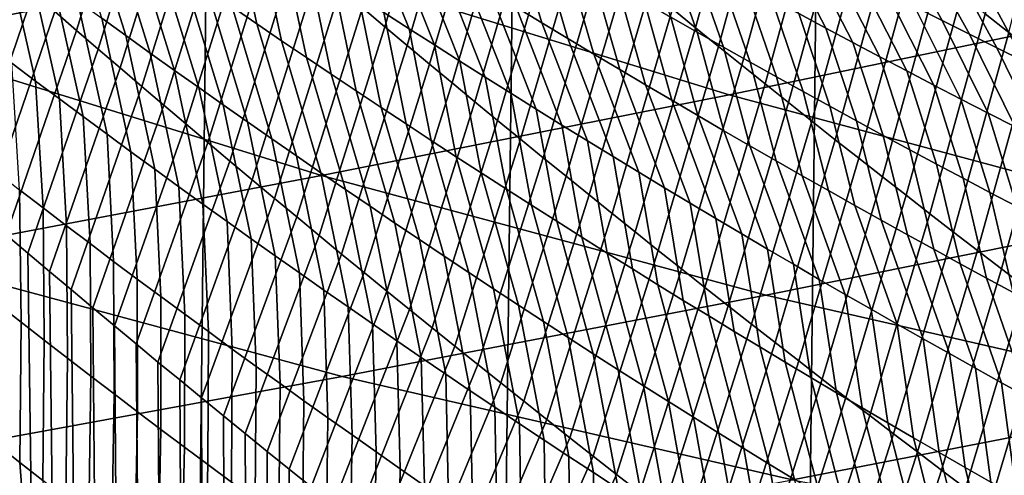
# Model space of a CAD drawing. Header units: metres. Extents: x -240 to 45, y -77 to 27.
# Tile 766 of 1056: x 6.878 to 8.795, y -24.251 to -23.365. Entities that reach past the tile are written whole.
import ezdxf

# ---------------------------------------------------------------- set-up
doc = ezdxf.new("R2010")
doc.units = ezdxf.units.M
doc.layers.add('solid_102011X2', color=7, linetype='CONTINUOUS')

msp = doc.modelspace()

# ---------------------------------------------------------------- linework, layer by layer
at = {"layer": 'solid_102011X2'}
for points in [[(7.211205, 25.813818), (6.609337, -25.971336), (6.00279, -26.115679), (6.608932, 25.971432)], [(7.809117, 25.64296), (7.211634, -25.813719), (6.609337, -25.971336), (7.211205, 25.813818)], [(8.402597, 25.458912), (7.809518, -25.642859), (7.211634, -25.813719), (7.809117, 25.64296)], [(8.991435, 25.261791), (8.402947, -25.458815), (7.809518, -25.642859), (8.402597, 25.458912)], [(9.575647, 25.051577), (8.991745, -25.261692), (8.402947, -25.458815), (8.991435, 25.261791)], [(6.94672, -23.349178, 117.247498), (6.988851, -23.385704, 117.281181), (7.116838, -22.973215, 117.424942), (7.074724, -22.936102, 117.391991)], [(7.545125, -23.341896, 117.749992), (7.588667, -23.378508, 117.782043), (7.706195, -22.975674, 117.936073), (7.66265, -22.938541, 117.904755)], [(7.407438, -23.248156, 68.492821), (6.56585, -22.953291, 68.640373), (5.763979, -23.106504, 64.48761), (6.609706, -23.403376, 64.331833)], [(8.148591, -23.344009, 118.244537), (8.193521, -23.380529, 118.274902), (8.301026, -22.987337, 118.438812), (8.256079, -22.950359, 118.40918)], [(6.988851, -23.385704, 117.281181), (7.031115, -23.422192, 117.314789), (7.159081, -23.010286, 117.457809), (7.116838, -22.973215, 117.424942)], [(7.588667, -23.378508, 117.782043), (7.632339, -23.415071, 117.814011), (7.749868, -23.012754, 117.967308), (7.706195, -22.975674, 117.936073)], [(8.757162, -23.353552, 118.730125), (8.803436, -23.389803, 118.758736), (8.901306, -23.006231, 118.932159), (8.855002, -22.969585, 118.904266)], [(8.193521, -23.380529, 118.274902), (8.238575, -23.416992, 118.305168), (8.346096, -23.024254, 118.468361), (8.301026, -22.987337, 118.438812)], [(7.031115, -23.422192, 117.314789), (7.07351, -23.458639, 117.348312), (7.201455, -23.047312, 117.490601), (7.159081, -23.010286, 117.457809)], [(7.632339, -23.415071, 117.814011), (7.676139, -23.451586, 117.845886), (7.793667, -23.049782, 117.998459), (7.749868, -23.012754, 117.967308)], [(8.238575, -23.416992, 118.305168), (8.283752, -23.453394, 118.33535), (8.391288, -23.061104, 118.497818), (8.346096, -23.024254, 118.468361)], [(7.07351, -23.458639, 117.348312), (7.116038, -23.495047, 117.381752), (7.243958, -23.084295, 117.523308), (7.201455, -23.047312, 117.490601)], [(7.676139, -23.451586, 117.845886), (7.720068, -23.488049, 117.877678), (7.837592, -23.086756, 118.029526), (7.793667, -23.049782, 117.998459)], [(8.283752, -23.453394, 118.33535), (8.329055, -23.489737, 118.365433), (8.4366, -23.097893, 118.527176), (8.391288, -23.061104, 118.497818)], [(7.116038, -23.495047, 117.381752), (7.158699, -23.531414, 117.415108), (7.286592, -23.121233, 117.555939), (7.243958, -23.084295, 117.523308)], [(7.720068, -23.488049, 117.877678), (7.764127, -23.524464, 117.909386), (7.881644, -23.123674, 118.060501), (7.837592, -23.086756, 118.029526)], [(7.004525, -23.139618, 82.548134), (7.084932, -23.395952, 82.848175), (7.037868, -23.361994, 82.876297), (6.956946, -23.105717, 82.575958)], [(9.018457, -23.353664, 72.5224), (8.171087, -23.092329, 72.663795), (7.407438, -23.248156, 68.492821), (8.25918, -23.511278, 68.343491)], [(8.329055, -23.489737, 118.365433), (8.374481, -23.526018, 118.395424), (8.482034, -23.134615, 118.55645), (8.4366, -23.097893, 118.527176)], [(7.158699, -23.531414, 117.415108), (7.201491, -23.567741, 117.448387), (7.329356, -23.158125, 117.588486), (7.286592, -23.121233, 117.555939)], [(7.292732, -23.157059, 82.027451), (7.339802, -23.373075, 82.355827), (7.291668, -23.340141, 82.383034), (7.243968, -23.124294, 82.054337)], [(7.54388, -23.153456, 81.529388), (7.636178, -23.382395, 81.841789), (7.586891, -23.350637, 81.868034), (7.494055, -23.121803, 81.555405)], [(7.764127, -23.524464, 117.909386), (7.808314, -23.560825, 117.941002), (7.925821, -23.160538, 118.091393), (7.881644, -23.123674, 118.060501)], [(7.052184, -23.173384, 82.520393), (7.132079, -23.429777, 82.820137), (7.084932, -23.395952, 82.848175), (7.004525, -23.139618, 82.548134)], [(8.374481, -23.526018, 118.395424), (8.420032, -23.562237, 118.425323), (8.527587, -23.17127, 118.585632), (8.482034, -23.134615, 118.55645)], [(7.201491, -23.567741, 117.448387), (7.244416, -23.604027, 117.481583), (7.37225, -23.194973, 117.620949), (7.329356, -23.158125, 117.588486)], [(7.341571, -23.18968, 82.000648), (7.388013, -23.405869, 82.328712), (7.339802, -23.373075, 82.355827), (7.292732, -23.157059, 82.027451)], [(7.593775, -23.184963, 81.503464), (7.685537, -23.414005, 81.815636), (7.636178, -23.382395, 81.841789), (7.54388, -23.153456, 81.529388)], [(7.838259, -23.180653, 81.011299), (7.894619, -23.370876, 81.349899), (7.844305, -23.340265, 81.375259), (7.787292, -23.150257, 81.036407)], [(7.808314, -23.560825, 117.941002), (7.852629, -23.597137, 117.972534), (7.970125, -23.197346, 118.1222), (7.925821, -23.160538, 118.091393)], [(7.099922, -23.20701, 82.492744), (7.179307, -23.463467, 82.792183), (7.132079, -23.429777, 82.820137), (7.052184, -23.173384, 82.520393)], [(7.643741, -23.21632, 81.477638), (7.734971, -23.445469, 81.789574), (7.685537, -23.414005, 81.815636), (7.593775, -23.184963, 81.503464)], [(7.889292, -23.210896, 80.98629), (7.945002, -23.401337, 81.324638), (7.894619, -23.370876, 81.349899), (7.838259, -23.180653, 81.011299)], [(8.133024, -23.209826, 80.496788), (8.196858, -23.38912, 80.838249), (8.145436, -23.359804, 80.862679), (8.08092, -23.180719, 80.521019)], [(8.354278, -23.202364, 80.018326), (8.446928, -23.381115, 80.353485), (8.394461, -23.352966, 80.377121), (8.301287, -23.174444, 80.041779)], [(8.420032, -23.562237, 118.425323), (8.465706, -23.598394, 118.455124), (8.573262, -23.207861, 118.614723), (8.527587, -23.17127, 118.585632)], [(8.584074, -23.205914, 79.536613), (8.673408, -23.366467, 79.879707), (8.62008, -23.339525, 79.902557), (8.529938, -23.179098, 79.559418)], [(6.850443, -23.224812, 82.989677), (6.909155, -23.484264, 83.290924), (6.862971, -23.449516, 83.319878), (6.803796, -23.190186, 83.018234)], [(7.244416, -23.604027, 117.481583), (7.287473, -23.640272, 117.514694), (7.415274, -23.231773, 117.653336), (7.37225, -23.194973, 117.620949)], [(7.390486, -23.22216, 81.973946), (7.436303, -23.43852, 82.301689), (7.388013, -23.405869, 82.328712), (7.341571, -23.18968, 82.000648)], [(7.852629, -23.597137, 117.972534), (7.897072, -23.633396, 118.003967), (8.014553, -23.234097, 118.152916), (7.970125, -23.197346, 118.1222)], [(8.407326, -23.230122, 79.994972), (8.499454, -23.4091, 80.329948), (8.446928, -23.381115, 80.353485), (8.354278, -23.202364, 80.018326)], [(8.638264, -23.232563, 79.513916), (8.726789, -23.393242, 79.856964), (8.673408, -23.366467, 79.879707), (8.584074, -23.205914, 79.536613)], [(6.897174, -23.259308, 82.961205), (6.955427, -23.518879, 83.262054), (6.909155, -23.484264, 83.290924), (6.850443, -23.224812, 82.989677)], [(7.14774, -23.240501, 82.465179), (7.226619, -23.497019, 82.764328), (7.179307, -23.463467, 82.792183), (7.099922, -23.20701, 82.492744)], [(7.439476, -23.254496, 81.947327), (7.48467, -23.471031, 82.274757), (7.436303, -23.43852, 82.301689), (7.390486, -23.22216, 81.973946)], [(7.693778, -23.24753, 81.451897), (7.784477, -23.476786, 81.763603), (7.734971, -23.445469, 81.789574), (7.643741, -23.21632, 81.477638)], [(7.940392, -23.240986, 80.961372), (7.995452, -23.431646, 81.299477), (7.945002, -23.401337, 81.324638), (7.889292, -23.210896, 80.98629)], [(8.18519, -23.238771, 80.472656), (8.248343, -23.41828, 80.813919), (8.196858, -23.38912, 80.838249), (8.133024, -23.209826, 80.496788)], [(8.465706, -23.598394, 118.455124), (8.511503, -23.634491, 118.484833), (8.619057, -23.244387, 118.643715), (8.573262, -23.207861, 118.614723)], [(7.195638, -23.273853, 82.437706), (7.274013, -23.530436, 82.736557), (7.226619, -23.497019, 82.764328), (7.14774, -23.240501, 82.465179)], [(7.287473, -23.640272, 117.514694), (7.330662, -23.676474, 117.547722), (7.458428, -23.268528, 117.685638), (7.415274, -23.231773, 117.653336)], [(7.897072, -23.633396, 118.003967), (7.941644, -23.669603, 118.035316), (8.059108, -23.270792, 118.183548), (8.014553, -23.234097, 118.152916)], [(7.991556, -23.270924, 80.936554), (8.045971, -23.461802, 81.274406), (7.995452, -23.431646, 81.299477), (7.940392, -23.240986, 80.961372)], [(8.237417, -23.267561, 80.448624), (8.299892, -23.447281, 80.789688), (8.248343, -23.41828, 80.813919), (8.18519, -23.238771, 80.472656)], [(8.460431, -23.257717, 79.971718), (8.55204, -23.436922, 80.306511), (8.499454, -23.4091, 80.329948), (8.407326, -23.230122, 79.994972)], [(8.511503, -23.634491, 118.484833), (8.557424, -23.670523, 118.51445), (8.664972, -23.280842, 118.672615), (8.619057, -23.244387, 118.643715)], [(8.692506, -23.259047, 79.491318), (8.780225, -23.419853, 79.834312), (8.726789, -23.393242, 79.856964), (8.638264, -23.232563, 79.513916)], [(8.25918, -23.511278, 68.343491), (7.407438, -23.248156, 68.492821), (6.609706, -23.403376, 64.331833), (7.465641, -23.668287, 64.174171)], [(6.943989, -23.293669, 82.932816), (7.001785, -23.553364, 83.233276), (6.955427, -23.518879, 83.262054), (6.897174, -23.259308, 82.961205)], [(7.48854, -23.286688, 81.920807), (7.533114, -23.503399, 82.247917), (7.48467, -23.471031, 82.274757), (7.439476, -23.254496, 81.947327)], [(7.743884, -23.278591, 81.426262), (7.834056, -23.507954, 81.737732), (7.784477, -23.476786, 81.763603), (7.693778, -23.24753, 81.451897)], [(8.513592, -23.285149, 79.948563), (8.604684, -23.464581, 80.28318), (8.55204, -23.436922, 80.306511), (8.460431, -23.257717, 79.971718)], [(8.7468, -23.285364, 79.468819), (8.833714, -23.446299, 79.811768), (8.780225, -23.419853, 79.834312), (8.692506, -23.259047, 79.491318)], [(6.904721, -23.312613, 117.213737), (6.862854, -23.276009, 117.179893), (6.726147, -23.67569, 117.054161), (6.76801, -23.711664, 117.088669)], [(7.243614, -23.307066, 82.410324), (7.321488, -23.563713, 82.708878), (7.274013, -23.530436, 82.736557), (7.195638, -23.273853, 82.437706)], [(7.330662, -23.676474, 117.547722), (7.373983, -23.712633, 117.580666), (7.501711, -23.305237, 117.717857), (7.458428, -23.268528, 117.685638)], [(7.79406, -23.309504, 81.400711), (7.883708, -23.538975, 81.71196), (7.834056, -23.507954, 81.737732), (7.743884, -23.278591, 81.426262)], [(7.941644, -23.669603, 118.035316), (7.986344, -23.705757, 118.066582), (8.103787, -23.307428, 118.214088), (8.059108, -23.270792, 118.183548)], [(8.042785, -23.300705, 80.911835), (8.096557, -23.491806, 81.249435), (8.045971, -23.461802, 81.274406), (7.991556, -23.270924, 80.936554)], [(8.289705, -23.29619, 80.42469), (8.351504, -23.476124, 80.765556), (8.299892, -23.447281, 80.789688), (8.237417, -23.267561, 80.448624)], [(8.557424, -23.670523, 118.51445), (8.603467, -23.706491, 118.543968), (8.711007, -23.317232, 118.701416), (8.664972, -23.280842, 118.672615)], [(6.990887, -23.327898, 82.90451), (7.048231, -23.587715, 83.204582), (7.001785, -23.553364, 83.233276), (6.943989, -23.293669, 82.932816)], [(7.537678, -23.318735, 81.894371), (7.581636, -23.535625, 82.221169), (7.533114, -23.503399, 82.247917), (7.48854, -23.286688, 81.920807)], [(8.094079, -23.330332, 80.887207), (8.14721, -23.521654, 81.224556), (8.096557, -23.491806, 81.249435), (8.042785, -23.300705, 80.911835)], [(8.342053, -23.324659, 80.400856), (8.403178, -23.504807, 80.741524), (8.351504, -23.476124, 80.765556), (8.289705, -23.29619, 80.42469)], [(8.566809, -23.312418, 79.925514), (8.657385, -23.492077, 80.259949), (8.604684, -23.464581, 80.28318), (8.513592, -23.285149, 79.948563)], [(8.801147, -23.311512, 79.446426), (8.887258, -23.472578, 79.789322), (8.833714, -23.446299, 79.811768), (8.7468, -23.285364, 79.468819)], [(6.94672, -23.349178, 117.247498), (6.904721, -23.312613, 117.213737), (6.76801, -23.711664, 117.088669), (6.809928, -23.747536, 117.123032)], [(7.291668, -23.340141, 82.383034), (7.369045, -23.596853, 82.68129), (7.321488, -23.563713, 82.708878), (7.243614, -23.307066, 82.410324)], [(7.373983, -23.712633, 117.580666), (7.417436, -23.748749, 117.613518), (7.545125, -23.341896, 117.749992), (7.501711, -23.305237, 117.717857)], [(7.586891, -23.350637, 81.868034), (7.630235, -23.567707, 82.194511), (7.581636, -23.535625, 82.221169), (7.537678, -23.318735, 81.894371)], [(7.844305, -23.340265, 81.375259), (7.93343, -23.569845, 81.686279), (7.883708, -23.538975, 81.71196), (7.79406, -23.309504, 81.400711)], [(7.986344, -23.705757, 118.066582), (8.031171, -23.741856, 118.097748), (8.148591, -23.344009, 118.244537), (8.103787, -23.307428, 118.214088)], [(8.62008, -23.339525, 79.902557), (8.710144, -23.519409, 80.236816), (8.657385, -23.492077, 80.259949), (8.566809, -23.312418, 79.925514)], [(8.603467, -23.706491, 118.543968), (8.649633, -23.742395, 118.573387), (8.757162, -23.353552, 118.730125), (8.711007, -23.317232, 118.701416)], [(7.037868, -23.361994, 82.876297), (7.094762, -23.621935, 83.17598), (7.048231, -23.587715, 83.204582), (6.990887, -23.327898, 82.90451)], [(7.339802, -23.373075, 82.355827), (7.416683, -23.629854, 82.653786), (7.369045, -23.596853, 82.68129), (7.291668, -23.340141, 82.383034)], [(7.894619, -23.370876, 81.349899), (7.983225, -23.600565, 81.66069), (7.93343, -23.569845, 81.686279), (7.844305, -23.340265, 81.375259)], [(8.145436, -23.359804, 80.862679), (8.197929, -23.55135, 81.199783), (8.14721, -23.521654, 81.224556), (8.094079, -23.330332, 80.887207)], [(8.394461, -23.352966, 80.377121), (8.454914, -23.533331, 80.71759), (8.403178, -23.504807, 80.741524), (8.342053, -23.324659, 80.400856)], [(8.673408, -23.366467, 79.879707), (8.76296, -23.546577, 80.213783), (8.710144, -23.519409, 80.236816), (8.62008, -23.339525, 79.902557)], [(6.988851, -23.385704, 117.281181), (6.94672, -23.349178, 117.247498), (6.809928, -23.747536, 117.123032), (6.8519, -23.783308, 117.157249)], [(7.417436, -23.748749, 117.613518), (7.46102, -23.784822, 117.646294), (7.588667, -23.378508, 117.782043), (7.545125, -23.341896, 117.749992)], [(7.636178, -23.382395, 81.841789), (7.678911, -23.599646, 82.167953), (7.630235, -23.567707, 82.194511), (7.586891, -23.350637, 81.868034)], [(8.031171, -23.741856, 118.097748), (8.076126, -23.777903, 118.128822), (8.193521, -23.380529, 118.274902), (8.148591, -23.344009, 118.244537)], [(8.196858, -23.38912, 80.838249), (8.248716, -23.580891, 81.175102), (8.197929, -23.55135, 81.199783), (8.145436, -23.359804, 80.862679)], [(9.87477, -23.583109, 72.379517), (9.018457, -23.353664, 72.5224), (8.25918, -23.511278, 68.343491), (9.119914, -23.742287, 68.192574)], [(8.446928, -23.381115, 80.353485), (8.506712, -23.561695, 80.693756), (8.454914, -23.533331, 80.71759), (8.394461, -23.352966, 80.377121)], [(8.649633, -23.742395, 118.573387), (8.695923, -23.778234, 118.602707), (8.803436, -23.389803, 118.758736), (8.757162, -23.353552, 118.730125)], [(7.084932, -23.395952, 82.848175), (7.14138, -23.656019, 83.147461), (7.094762, -23.621935, 83.17598), (7.037868, -23.361994, 82.876297)], [(7.388013, -23.405869, 82.328712), (7.464402, -23.662716, 82.626381), (7.416683, -23.629854, 82.653786), (7.339802, -23.373075, 82.355827)], [(7.46102, -23.784822, 117.646294), (7.504736, -23.820848, 117.678978), (7.632339, -23.415071, 117.814011), (7.588667, -23.378508, 117.782043)], [(7.945002, -23.401337, 81.324638), (8.033091, -23.631136, 81.635201), (7.983225, -23.600565, 81.66069), (7.894619, -23.370876, 81.349899)], [(8.726789, -23.393242, 79.856964), (8.815833, -23.57358, 80.190857), (8.76296, -23.546577, 80.213783), (8.673408, -23.366467, 79.879707)], [(7.031115, -23.422192, 117.314789), (6.988851, -23.385704, 117.281181), (6.8519, -23.783308, 117.157249), (6.893927, -23.818977, 117.191322)], [(7.132079, -23.429777, 82.820137), (7.188084, -23.689972, 83.119041), (7.14138, -23.656019, 83.147461), (7.084932, -23.395952, 82.848175)], [(7.685537, -23.414005, 81.815636), (7.727663, -23.631439, 82.141487), (7.678911, -23.599646, 82.167953), (7.636178, -23.382395, 81.841789)], [(8.076126, -23.777903, 118.128822), (8.121208, -23.813892, 118.159805), (8.238575, -23.416992, 118.305168), (8.193521, -23.380529, 118.274902)], [(8.248343, -23.41828, 80.813919), (8.299568, -23.610275, 81.15052), (8.248716, -23.580891, 81.175102), (8.196858, -23.38912, 80.838249)], [(8.499454, -23.4091, 80.329948), (8.558571, -23.589899, 80.670021), (8.506712, -23.561695, 80.693756), (8.446928, -23.381115, 80.353485)], [(8.695923, -23.778234, 118.602707), (8.742334, -23.814009, 118.631935), (8.84983, -23.425985, 118.787254), (8.803436, -23.389803, 118.758736)], [(8.780225, -23.419853, 79.834312), (8.868763, -23.600414, 80.168037), (8.815833, -23.57358, 80.190857), (8.726789, -23.393242, 79.856964)], [(7.465641, -23.668287, 64.174171), (6.609706, -23.403376, 64.331833), (5.776629, -23.558165, 60.181747), (6.636569, -23.824875, 60.01532)], [(7.436303, -23.43852, 82.301689), (7.512203, -23.695436, 82.59906), (7.464402, -23.662716, 82.626381), (7.388013, -23.405869, 82.328712)], [(7.504736, -23.820848, 117.678978), (7.548584, -23.856833, 117.711571), (7.676139, -23.451586, 117.845886), (7.632339, -23.415071, 117.814011)], [(7.734971, -23.445469, 81.789574), (7.776491, -23.663088, 82.115105), (7.727663, -23.631439, 82.141487), (7.685537, -23.414005, 81.815636)], [(7.995452, -23.431646, 81.299477), (8.083027, -23.661554, 81.60981), (8.033091, -23.631136, 81.635201), (7.945002, -23.401337, 81.324638)], [(8.121208, -23.813892, 118.159805), (8.166418, -23.849827, 118.190697), (8.283752, -23.453394, 118.33535), (8.238575, -23.416992, 118.305168)], [(8.55204, -23.436922, 80.306511), (8.610491, -23.617941, 80.646393), (8.558571, -23.589899, 80.670021), (8.499454, -23.4091, 80.329948)], [(7.07351, -23.458639, 117.348312), (7.031115, -23.422192, 117.314789), (6.893927, -23.818977, 117.191322), (6.93601, -23.854548, 117.225258)], [(7.179307, -23.463467, 82.792183), (7.234873, -23.723787, 83.090698), (7.188084, -23.689972, 83.119041), (7.132079, -23.429777, 82.820137)], [(8.045971, -23.461802, 81.274406), (8.133034, -23.691822, 81.584518), (8.083027, -23.661554, 81.60981), (7.995452, -23.431646, 81.299477)], [(8.299892, -23.447281, 80.789688), (8.350487, -23.639502, 81.126045), (8.299568, -23.610275, 81.15052), (8.248343, -23.41828, 80.813919)], [(8.742334, -23.814009, 118.631935), (8.788869, -23.849716, 118.661057), (8.896343, -23.462097, 118.815666), (8.84983, -23.425985, 118.787254)], [(8.833714, -23.446299, 79.811768), (8.921748, -23.627085, 80.145317), (8.868763, -23.600414, 80.168037), (8.780225, -23.419853, 79.834312)], [(6.909155, -23.484264, 83.290924), (6.923656, -23.731119, 83.604446), (6.878023, -23.696217, 83.63385), (6.862971, -23.449516, 83.319878)], [(7.48467, -23.471031, 82.274757), (7.560083, -23.728018, 82.571838), (7.512203, -23.695436, 82.59906), (7.436303, -23.43852, 82.301689)], [(7.548584, -23.856833, 117.711571), (7.592562, -23.892769, 117.74408), (7.720068, -23.488049, 117.877678), (7.676139, -23.451586, 117.845886)], [(7.784477, -23.476786, 81.763603), (7.825396, -23.694592, 82.088829), (7.776491, -23.663088, 82.115105), (7.734971, -23.445469, 81.789574)], [(8.166418, -23.849827, 118.190697), (8.211755, -23.885706, 118.221497), (8.329055, -23.489737, 118.365433), (8.283752, -23.453394, 118.33535)], [(8.351504, -23.476124, 80.765556), (8.40147, -23.668573, 81.101662), (8.350487, -23.639502, 81.126045), (8.299892, -23.447281, 80.789688)], [(8.604684, -23.464581, 80.28318), (8.662472, -23.645821, 80.622856), (8.610491, -23.617941, 80.646393), (8.55204, -23.436922, 80.306511)], [(7.116038, -23.495047, 117.381752), (7.07351, -23.458639, 117.348312), (6.93601, -23.854548, 117.225258), (6.978148, -23.890018, 117.259048)], [(7.226619, -23.497019, 82.764328), (7.281749, -23.757469, 83.062454), (7.234873, -23.723787, 83.090698), (7.179307, -23.463467, 82.792183)], [(7.533114, -23.503399, 82.247917), (7.608045, -23.760458, 82.544708), (7.560083, -23.728018, 82.571838), (7.48467, -23.471031, 82.274757)], [(8.096557, -23.491806, 81.249435), (8.18311, -23.721937, 81.559319), (8.133034, -23.691822, 81.584518), (8.045971, -23.461802, 81.274406)], [(8.657385, -23.492077, 80.259949), (8.714513, -23.673538, 80.599434), (8.662472, -23.645821, 80.622856), (8.604684, -23.464581, 80.28318)], [(8.788869, -23.849716, 118.661057), (8.835526, -23.885357, 118.690086), (8.942975, -23.498138, 118.843987), (8.896343, -23.462097, 118.815666)], [(6.955427, -23.518879, 83.262054), (6.969379, -23.765892, 83.575134), (6.923656, -23.731119, 83.604446), (6.909155, -23.484264, 83.290924)], [(7.592562, -23.892769, 117.74408), (7.636672, -23.928661, 117.776505), (7.764127, -23.524464, 117.909386), (7.720068, -23.488049, 117.877678)], [(7.834056, -23.507954, 81.737732), (7.874375, -23.725948, 82.062637), (7.825396, -23.694592, 82.088829), (7.784477, -23.476786, 81.763603)], [(8.14721, -23.521654, 81.224556), (8.233257, -23.7519, 81.534225), (8.18311, -23.721937, 81.559319), (8.096557, -23.491806, 81.249435)], [(8.211755, -23.885706, 118.221497), (8.257219, -23.92153, 118.252197), (8.374481, -23.526018, 118.395424), (8.329055, -23.489737, 118.365433)], [(8.403178, -23.504807, 80.741524), (8.452518, -23.697487, 81.077377), (8.40147, -23.668573, 81.101662), (8.351504, -23.476124, 80.765556)], [(8.710144, -23.519409, 80.236816), (8.766614, -23.701092, 80.576103), (8.714513, -23.673538, 80.599434), (8.657385, -23.492077, 80.259949)], [(7.158699, -23.531414, 117.415108), (7.116038, -23.495047, 117.381752), (6.978148, -23.890018, 117.259048), (7.020343, -23.925392, 117.292694)], [(7.274013, -23.530436, 82.736557), (7.328709, -23.791016, 83.034302), (7.281749, -23.757469, 83.062454), (7.226619, -23.497019, 82.764328)], [(9.119914, -23.742287, 68.192574), (8.25918, -23.511278, 68.343491), (7.465641, -23.668287, 64.174171), (8.330616, -23.900869, 64.014847)], [(7.581636, -23.535625, 82.221169), (7.656085, -23.792757, 82.51767), (7.608045, -23.760458, 82.544708), (7.533114, -23.503399, 82.247917)], [(7.883708, -23.538975, 81.71196), (7.92343, -23.757158, 82.036552), (7.874375, -23.725948, 82.062637), (7.834056, -23.507954, 81.737732)], [(8.454914, -23.533331, 80.71759), (8.503632, -23.726242, 81.0532), (8.452518, -23.697487, 81.077377), (8.403178, -23.504807, 80.741524)], [(7.001785, -23.553364, 83.233276), (7.015193, -23.800535, 83.545906), (6.969379, -23.765892, 83.575134), (6.955427, -23.518879, 83.262054)], [(7.201491, -23.567741, 117.448387), (7.158699, -23.531414, 117.415108), (7.020343, -23.925392, 117.292694), (7.062595, -23.960665, 117.326202)], [(7.321488, -23.563713, 82.708878), (7.375754, -23.824425, 83.006233), (7.328709, -23.791016, 83.034302), (7.274013, -23.530436, 82.736557)], [(7.636672, -23.928661, 117.776505), (7.680913, -23.964506, 117.80883), (7.808314, -23.560825, 117.941002), (7.764127, -23.524464, 117.909386)], [(8.197929, -23.55135, 81.199783), (8.283473, -23.781708, 81.509224), (8.233257, -23.7519, 81.534225), (8.14721, -23.521654, 81.224556)], [(8.257219, -23.92153, 118.252197), (8.30281, -23.957294, 118.282806), (8.420032, -23.562237, 118.425323), (8.374481, -23.526018, 118.395424)], [(8.76296, -23.546577, 80.213783), (8.818774, -23.728483, 80.552879), (8.766614, -23.701092, 80.576103), (8.710144, -23.519409, 80.236816)], [(7.630235, -23.567707, 82.194511), (7.704207, -23.824913, 82.490723), (7.656085, -23.792757, 82.51767), (7.581636, -23.535625, 82.221169)], [(7.93343, -23.569845, 81.686279), (7.97256, -23.788219, 82.010551), (7.92343, -23.757158, 82.036552), (7.883708, -23.538975, 81.71196)], [(8.248716, -23.580891, 81.175102), (8.333758, -23.811361, 81.484322), (8.283473, -23.781708, 81.509224), (8.197929, -23.55135, 81.199783)], [(8.506712, -23.561695, 80.693756), (8.554809, -23.754837, 81.029121), (8.503632, -23.726242, 81.0532), (8.454914, -23.533331, 80.71759)], [(8.815833, -23.57358, 80.190857), (8.870993, -23.755709, 80.529755), (8.818774, -23.728483, 80.552879), (8.76296, -23.546577, 80.213783)], [(7.048231, -23.587715, 83.204582), (7.061096, -23.835049, 83.516762), (7.015193, -23.800535, 83.545906), (7.001785, -23.553364, 83.233276)], [(7.244416, -23.604027, 117.481583), (7.201491, -23.567741, 117.448387), (7.062595, -23.960665, 117.326202), (7.104904, -23.995842, 117.359573)], [(7.369045, -23.596853, 82.68129), (7.422885, -23.857697, 82.978256), (7.375754, -23.824425, 83.006233), (7.321488, -23.563713, 82.708878)], [(7.678911, -23.599646, 82.167953), (7.752408, -23.856926, 82.463867), (7.704207, -23.824913, 82.490723), (7.630235, -23.567707, 82.194511)], [(7.680913, -23.964506, 117.80883), (7.725286, -24.000303, 117.841072), (7.852629, -23.597137, 117.972534), (7.808314, -23.560825, 117.941002)], [(7.983225, -23.600565, 81.66069), (8.021764, -23.819134, 81.984657), (7.97256, -23.788219, 82.010551), (7.93343, -23.569845, 81.686279)], [(8.30281, -23.957294, 118.282806), (8.348527, -23.993002, 118.313324), (8.465706, -23.598394, 118.455124), (8.420032, -23.562237, 118.425323)], [(8.558571, -23.589899, 80.670021), (8.60605, -23.783274, 81.005135), (8.554809, -23.754837, 81.029121), (8.506712, -23.561695, 80.693756)], [(7.094762, -23.621935, 83.17598), (7.107089, -23.869432, 83.487709), (7.061096, -23.835049, 83.516762), (7.048231, -23.587715, 83.204582)], [(8.299568, -23.610275, 81.15052), (8.384111, -23.840858, 81.459518), (8.333758, -23.811361, 81.484322), (8.248716, -23.580891, 81.175102)], [(8.610491, -23.617941, 80.646393), (8.657355, -23.81155, 80.981262), (8.60605, -23.783274, 81.005135), (8.558571, -23.589899, 80.670021)], [(6.612108, -60.200001, 116.95919), (7.393722, -60.200001, 117.582504), (6.684337, -23.639614, 117.019508), (6.642581, -23.603434, 116.984711)], [(7.287473, -23.640272, 117.514694), (7.244416, -23.604027, 117.481583), (7.104904, -23.995842, 117.359573), (7.147271, -24.030922, 117.392799)], [(7.416683, -23.629854, 82.653786), (7.4701, -23.890833, 82.950378), (7.422885, -23.857697, 82.978256), (7.369045, -23.596853, 82.68129)], [(7.727663, -23.631439, 82.141487), (7.800688, -23.888796, 82.437111), (7.752408, -23.856926, 82.463867), (7.678911, -23.599646, 82.167953)], [(7.725286, -24.000303, 117.841072), (7.769788, -24.036053, 117.873222), (7.897072, -23.633396, 118.003967), (7.852629, -23.597137, 117.972534)], [(8.033091, -23.631136, 81.635201), (8.071042, -23.849897, 81.958855), (8.021764, -23.819134, 81.984657), (7.983225, -23.600565, 81.66069)], [(8.348527, -23.993002, 118.313324), (8.394371, -24.028652, 118.343735), (8.511503, -23.634491, 118.484833), (8.465706, -23.598394, 118.455124)], [(7.14138, -23.656019, 83.147461), (7.153172, -23.903685, 83.458748), (7.107089, -23.869432, 83.487709), (7.094762, -23.621935, 83.17598)], [(8.350487, -23.639502, 81.126045), (8.434534, -23.870201, 81.434822), (8.384111, -23.840858, 81.459518), (8.299568, -23.610275, 81.15052)], [(8.662472, -23.645821, 80.622856), (8.708723, -23.839664, 80.957481), (8.657355, -23.81155, 80.981262), (8.610491, -23.617941, 80.646393)], [(7.393722, -60.200001, 117.582504), (6.726147, -23.67569, 117.054161), (6.684337, -23.639614, 117.019508)], [(7.330662, -23.676474, 117.547722), (7.287473, -23.640272, 117.514694), (7.147271, -24.030922, 117.392799), (7.189696, -24.065905, 117.425896)], [(7.464402, -23.662716, 82.626381), (7.517399, -23.923828, 82.922585), (7.4701, -23.890833, 82.950378), (7.416683, -23.629854, 82.653786)], [(7.776491, -23.663088, 82.115105), (7.849048, -23.920523, 82.410446), (7.800688, -23.888796, 82.437111), (7.727663, -23.631439, 82.141487)], [(7.769788, -24.036053, 117.873222), (7.814422, -24.071754, 117.905281), (7.941644, -23.669603, 118.035316), (7.897072, -23.633396, 118.003967)], [(8.083027, -23.661554, 81.60981), (8.120395, -23.880514, 81.933144), (8.071042, -23.849897, 81.958855), (8.033091, -23.631136, 81.635201)], [(8.40147, -23.668573, 81.101662), (8.485023, -23.899387, 81.410217), (8.434534, -23.870201, 81.434822), (8.350487, -23.639502, 81.126045)], [(8.394371, -24.028652, 118.343735), (8.440341, -24.064241, 118.374062), (8.557424, -23.670523, 118.51445), (8.511503, -23.634491, 118.484833)], [(8.714513, -23.673538, 80.599434), (8.760155, -23.867619, 80.933807), (8.708723, -23.839664, 80.957481), (8.662472, -23.645821, 80.622856)], [(6.878023, -23.696217, 83.63385), (6.881035, -23.953678, 83.93985), (6.836016, -23.918505, 83.969826), (6.832481, -23.661186, 83.663345)], [(7.188084, -23.689972, 83.119041), (7.199344, -23.937805, 83.429871), (7.153172, -23.903685, 83.458748), (7.14138, -23.656019, 83.147461)], [(7.512203, -23.695436, 82.59906), (7.564783, -23.956686, 82.89489), (7.517399, -23.923828, 82.922585), (7.464402, -23.662716, 82.626381)], [(7.825396, -23.694592, 82.088829), (7.897486, -23.952103, 82.383881), (7.849048, -23.920523, 82.410446), (7.776491, -23.663088, 82.115105)], [(8.133034, -23.691822, 81.584518), (8.16982, -23.910978, 81.907539), (8.120395, -23.880514, 81.933144), (8.083027, -23.661554, 81.60981)], [(8.330616, -23.900869, 64.014847), (7.465641, -23.668287, 64.174171), (6.636569, -23.824875, 60.01532), (7.505599, -24.059038, 59.847134)], [(7.393722, -60.200001, 117.582504), (6.76801, -23.711664, 117.088669), (6.726147, -23.67569, 117.054161)], [(7.373983, -23.712633, 117.580666), (7.330662, -23.676474, 117.547722), (7.189696, -24.065905, 117.425896), (7.232181, -24.100794, 117.458847)], [(7.814422, -24.071754, 117.905281), (7.859186, -24.107407, 117.937248), (7.986344, -23.705757, 118.066582), (7.941644, -23.669603, 118.035316)], [(8.452518, -23.697487, 81.077377), (8.535582, -23.928417, 81.385719), (8.485023, -23.899387, 81.410217), (8.40147, -23.668573, 81.101662)], [(8.440341, -24.064241, 118.374062), (8.486438, -24.099773, 118.404282), (8.603467, -23.706491, 118.543968), (8.557424, -23.670523, 118.51445)], [(8.766614, -23.701092, 80.576103), (8.811647, -23.895409, 80.910233), (8.760155, -23.867619, 80.933807), (8.714513, -23.673538, 80.599434)], [(6.923656, -23.731119, 83.604446), (6.926149, -23.988726, 83.909966), (6.881035, -23.953678, 83.93985), (6.878023, -23.696217, 83.63385)], [(7.234873, -23.723787, 83.090698), (7.245605, -23.971792, 83.401085), (7.199344, -23.937805, 83.429871), (7.188084, -23.689972, 83.119041)], [(7.560083, -23.728018, 82.571838), (7.61225, -23.989405, 82.867279), (7.564783, -23.956686, 82.89489), (7.512203, -23.695436, 82.59906)], [(7.874375, -23.725948, 82.062637), (7.946003, -23.983538, 82.357407), (7.897486, -23.952103, 82.383881), (7.825396, -23.694592, 82.088829)], [(8.18311, -23.721937, 81.559319), (8.219318, -23.941292, 81.882027), (8.16982, -23.910978, 81.907539), (8.133034, -23.691822, 81.584518)], [(8.503632, -23.726242, 81.0532), (8.586205, -23.957287, 81.36132), (8.535582, -23.928417, 81.385719), (8.452518, -23.697487, 81.077377)], [(8.818774, -23.728483, 80.552879), (8.863203, -23.923037, 80.886765), (8.811647, -23.895409, 80.910233), (8.766614, -23.701092, 80.576103)], [(7.393722, -60.200001, 117.582504), (6.809928, -23.747536, 117.123032), (6.76801, -23.711664, 117.088669)], [(7.417436, -23.748749, 117.613518), (7.373983, -23.712633, 117.580666), (7.232181, -24.100794, 117.458847), (7.274724, -24.135586, 117.491669)], [(7.281749, -23.757469, 83.062454), (7.291955, -24.005646, 83.372391), (7.245605, -23.971792, 83.401085), (7.234873, -23.723787, 83.090698)], [(7.859186, -24.107407, 117.937248), (7.904081, -24.143009, 117.969124), (8.031171, -23.741856, 118.097748), (7.986344, -23.705757, 118.066582)], [(8.233257, -23.7519, 81.534225), (8.268889, -23.971455, 81.856621), (8.219318, -23.941292, 81.882027), (8.18311, -23.721937, 81.559319)], [(8.486438, -24.099773, 118.404282), (8.53266, -24.135244, 118.434402), (8.649633, -23.742395, 118.573387), (8.603467, -23.706491, 118.543968)], [(6.969379, -23.765892, 83.575134), (6.971357, -24.023647, 83.880165), (6.926149, -23.988726, 83.909966), (6.923656, -23.731119, 83.604446)], [(7.608045, -23.760458, 82.544708), (7.659801, -24.021982, 82.839767), (7.61225, -23.989405, 82.867279), (7.560083, -23.728018, 82.571838)], [(7.92343, -23.757158, 82.036552), (7.994598, -24.014828, 82.331032), (7.946003, -23.983538, 82.357407), (7.874375, -23.725948, 82.062637)], [(7.904081, -24.143009, 117.969124), (7.949106, -24.178562, 118.000908), (8.076126, -23.777903, 118.128822), (8.031171, -23.741856, 118.097748)], [(9.98846, -23.940882, 68.040298), (9.119914, -23.742287, 68.192574), (8.330616, -23.900869, 64.014847), (9.203445, -24.100819, 63.854073)], [(8.554809, -23.754837, 81.029121), (8.636897, -23.986, 81.337021), (8.586205, -23.957287, 81.36132), (8.503632, -23.726242, 81.0532)], [(8.53266, -24.135244, 118.434402), (8.579008, -24.170654, 118.464432), (8.695923, -23.778234, 118.602707), (8.649633, -23.742395, 118.573387)], [(7.393722, -60.200001, 117.582504), (6.8519, -23.783308, 117.157249), (6.809928, -23.747536, 117.123032)], [(7.46102, -23.784822, 117.646294), (7.417436, -23.748749, 117.613518), (7.274724, -24.135586, 117.491669), (7.317327, -24.170284, 117.524353)], [(7.328709, -23.791016, 83.034302), (7.338394, -24.039366, 83.343788), (7.291955, -24.005646, 83.372391), (7.281749, -23.757469, 83.062454)], [(7.656085, -23.792757, 82.51767), (7.707436, -24.05442, 82.812347), (7.659801, -24.021982, 82.839767), (7.608045, -23.760458, 82.544708)], [(7.97256, -23.788219, 82.010551), (8.043271, -24.045971, 82.304749), (7.994598, -24.014828, 82.331032), (7.92343, -23.757158, 82.036552)], [(8.283473, -23.781708, 81.509224), (8.318533, -24.001465, 81.831306), (8.268889, -23.971455, 81.856621), (8.233257, -23.7519, 81.534225)], [(8.60605, -23.783274, 81.005135), (8.687655, -24.014553, 81.31282), (8.636897, -23.986, 81.337021), (8.554809, -23.754837, 81.029121)], [(7.015193, -23.800535, 83.545906), (7.016658, -24.058441, 83.850449), (6.971357, -24.023647, 83.880165), (6.969379, -23.765892, 83.575134)], [(7.949106, -24.178562, 118.000908), (7.994262, -24.214064, 118.0326), (8.121208, -23.813892, 118.159805), (8.076126, -23.777903, 118.128822)], [(8.333758, -23.811361, 81.484322), (8.368248, -24.031322, 81.806091), (8.318533, -24.001465, 81.831306), (8.283473, -23.781708, 81.509224)], [(8.579008, -24.170654, 118.464432), (8.625483, -24.206003, 118.494354), (8.742334, -23.814009, 118.631935), (8.695923, -23.778234, 118.602707)], [(7.393722, -60.200001, 117.582504), (6.893927, -23.818977, 117.191322), (6.8519, -23.783308, 117.157249)], [(7.061096, -23.835049, 83.516762), (7.062053, -24.093107, 83.820824), (7.016658, -24.058441, 83.850449), (7.015193, -23.800535, 83.545906)], [(7.504736, -23.820848, 117.678978), (7.46102, -23.784822, 117.646294), (7.317327, -24.170284, 117.524353), (7.359991, -24.204889, 117.5569)], [(7.375754, -23.824425, 83.006233), (7.384921, -24.072952, 83.315277), (7.338394, -24.039366, 83.343788), (7.328709, -23.791016, 83.034302)], [(7.704207, -23.824913, 82.490723), (7.755154, -24.086716, 82.785027), (7.707436, -24.05442, 82.812347), (7.656085, -23.792757, 82.51767)], [(8.021764, -23.819134, 81.984657), (8.092021, -24.076967, 82.278564), (8.043271, -24.045971, 82.304749), (7.97256, -23.788219, 82.010551)], [(8.657355, -23.81155, 80.981262), (8.73848, -24.042946, 81.288727), (8.687655, -24.014553, 81.31282), (8.60605, -23.783274, 81.005135)], [(7.393722, -60.200001, 117.582504), (6.93601, -23.854548, 117.225258), (6.893927, -23.818977, 117.191322)], [(7.994262, -24.214064, 118.0326), (8.039547, -24.249516, 118.064194), (8.166418, -23.849827, 118.190697), (8.121208, -23.813892, 118.159805)], [(8.071042, -23.849897, 81.958855), (8.140849, -24.107815, 82.25248), (8.092021, -24.076967, 82.278564), (8.021764, -23.819134, 81.984657)], [(8.384111, -23.840858, 81.459518), (8.418036, -24.061028, 81.780975), (8.368248, -24.031322, 81.806091), (8.333758, -23.811361, 81.484322)], [(8.625483, -24.206003, 118.494354), (8.672082, -24.241289, 118.524185), (8.788869, -23.849716, 118.661057), (8.742334, -23.814009, 118.631935)], [(8.708723, -23.839664, 80.957481), (8.78937, -24.071178, 81.26474), (8.73848, -24.042946, 81.288727), (8.657355, -23.81155, 80.981262)], [(7.505599, -24.059038, 59.847134), (6.636569, -23.824875, 60.01532), (5.770084, -23.981222, 55.864681), (6.643056, -24.216978, 55.687542)], [(7.107089, -23.869432, 83.487709), (7.107541, -24.127647, 83.79129), (7.062053, -24.093107, 83.820824), (7.061096, -23.835049, 83.516762)], [(7.548584, -23.856833, 117.711571), (7.504736, -23.820848, 117.678978), (7.359991, -24.204889, 117.5569), (7.402715, -24.239401, 117.589317)], [(7.422885, -23.857697, 82.978256), (7.431536, -24.106403, 83.28685), (7.384921, -24.072952, 83.315277), (7.375754, -23.824425, 83.006233)], [(7.752408, -23.856926, 82.463867), (7.802956, -24.11887, 82.75779), (7.755154, -24.086716, 82.785027), (7.704207, -23.824913, 82.490723)], [(7.393722, -60.200001, 117.582504), (6.978148, -23.890018, 117.259048), (6.93601, -23.854548, 117.225258)], [(7.592562, -23.892769, 117.74408), (7.548584, -23.856833, 117.711571), (7.402715, -24.239401, 117.589317), (7.445501, -24.273819, 117.621597)], [(7.4701, -23.890833, 82.950378), (7.47824, -24.139719, 83.258522), (7.431536, -24.106403, 83.28685), (7.422885, -23.857697, 82.978256)], [(7.800688, -23.888796, 82.437111), (7.85084, -24.150883, 82.730659), (7.802956, -24.11887, 82.75779), (7.752408, -23.856926, 82.463867)], [(8.039547, -24.249516, 118.064194), (8.084963, -24.284916, 118.095695), (8.211755, -23.885706, 118.221497), (8.166418, -23.849827, 118.190697)], [(8.120395, -23.880514, 81.933144), (8.189753, -24.138514, 82.226486), (8.140849, -24.107815, 82.25248), (8.071042, -23.849897, 81.958855)], [(8.434534, -23.870201, 81.434822), (8.467894, -24.090576, 81.755966), (8.418036, -24.061028, 81.780975), (8.384111, -23.840858, 81.459518)], [(8.672082, -24.241289, 118.524185), (8.718807, -24.276514, 118.553909), (8.835526, -23.885357, 118.690086), (8.788869, -23.849716, 118.661057)], [(8.760155, -23.867619, 80.933807), (8.840325, -24.099251, 81.240845), (8.78937, -24.071178, 81.26474), (8.708723, -23.839664, 80.957481)], [(7.153172, -23.903685, 83.458748), (7.153121, -24.162056, 83.761841), (7.107541, -24.127647, 83.79129), (7.107089, -23.869432, 83.487709)], [(8.485023, -23.899387, 81.410217), (8.517823, -24.11997, 81.731049), (8.467894, -24.090576, 81.755966), (8.434534, -23.870201, 81.434822)], [(8.811647, -23.895409, 80.910233), (8.891346, -24.127161, 81.217064), (8.840325, -24.099251, 81.240845), (8.760155, -23.867619, 80.933807)], [(7.393722, -60.200001, 117.582504), (7.020343, -23.925392, 117.292694), (6.978148, -23.890018, 117.259048)], [(7.636672, -23.928661, 117.776505), (7.592562, -23.892769, 117.74408), (7.445501, -24.273819, 117.621597), (7.488349, -24.308147, 117.653748)], [(7.517399, -23.923828, 82.922585), (7.525032, -24.172899, 83.230286), (7.47824, -24.139719, 83.258522), (7.4701, -23.890833, 82.950378)], [(7.849048, -23.920523, 82.410446), (7.898806, -24.182751, 82.703613), (7.85084, -24.150883, 82.730659), (7.800688, -23.888796, 82.437111)], [(8.084963, -24.284916, 118.095695), (8.130508, -24.320263, 118.127098), (8.257219, -23.92153, 118.252197), (8.211755, -23.885706, 118.221497)], [(8.16982, -23.910978, 81.907539), (8.238733, -24.169064, 82.200592), (8.189753, -24.138514, 82.226486), (8.120395, -23.880514, 81.933144)], [(8.718807, -24.276514, 118.553909), (8.765657, -24.311676, 118.583534), (8.882304, -23.920931, 118.719009), (8.835526, -23.885357, 118.690086)], [(7.199344, -23.937805, 83.429871), (7.198795, -24.196335, 83.732483), (7.153121, -24.162056, 83.761841), (7.153172, -23.903685, 83.458748)], [(9.203445, -24.100819, 63.854073), (8.330616, -23.900869, 64.014847), (7.505599, -24.059038, 59.847134), (8.382526, -24.260353, 59.677418)], [(8.219318, -23.941292, 81.882027), (8.287789, -24.199463, 82.174805), (8.238733, -24.169064, 82.200592), (8.16982, -23.910978, 81.907539)], [(8.535582, -23.928417, 81.385719), (8.567822, -24.14921, 81.706238), (8.517823, -24.11997, 81.731049), (8.485023, -23.899387, 81.410217)], [(6.881035, -23.953678, 83.93985), (6.87845, -24.226515, 84.232826), (6.833935, -24.191248, 84.26329), (6.836016, -23.918505, 83.969826)], [(7.393722, -60.200001, 117.582504), (7.062595, -23.960665, 117.326202), (7.020343, -23.925392, 117.292694)], [(7.680913, -23.964506, 117.80883), (7.636672, -23.928661, 117.776505), (7.488349, -24.308147, 117.653748), (7.531259, -24.342386, 117.68576)], [(7.564783, -23.956686, 82.89489), (7.57191, -24.205942, 83.202141), (7.525032, -24.172899, 83.230286), (7.517399, -23.923828, 82.922585)], [(7.897486, -23.952103, 82.383881), (7.946855, -24.214478, 82.676674), (7.898806, -24.182751, 82.703613), (7.849048, -23.920523, 82.410446)], [(8.130508, -24.320263, 118.127098), (8.176184, -24.355556, 118.158409), (8.30281, -23.957294, 118.282806), (8.257219, -23.92153, 118.252197)], [(8.586205, -23.957287, 81.36132), (8.617893, -24.178293, 81.681526), (8.567822, -24.14921, 81.706238), (8.535582, -23.928417, 81.385719)], [(8.765657, -24.311676, 118.583534), (8.812634, -24.346775, 118.61306), (8.929206, -23.956438, 118.747841), (8.882304, -23.920931, 118.719009)], [(6.926149, -23.988726, 83.909966), (6.923063, -24.261658, 84.202454), (6.87845, -24.226515, 84.232826), (6.881035, -23.953678, 83.93985)], [(7.245605, -23.971792, 83.401085), (7.244562, -24.230486, 83.703217), (7.198795, -24.196335, 83.732483), (7.199344, -23.937805, 83.429871)], [(7.946003, -23.983538, 82.357407), (7.994986, -24.246058, 82.649826), (7.946855, -24.214478, 82.676674), (7.897486, -23.952103, 82.383881)], [(8.268889, -23.971455, 81.856621), (8.336922, -24.229713, 82.149109), (8.287789, -24.199463, 82.174805), (8.219318, -23.941292, 81.882027)], [(7.393722, -60.200001, 117.582504), (7.104904, -23.995842, 117.359573), (7.062595, -23.960665, 117.326202)], [(7.291955, -24.005646, 83.372391), (7.290421, -24.264503, 83.674034), (7.244562, -24.230486, 83.703217), (7.245605, -23.971792, 83.401085)], [(7.725286, -24.000303, 117.841072), (7.680913, -23.964506, 117.80883), (7.531259, -24.342386, 117.68576), (7.574229, -24.376534, 117.717644)], [(7.61225, -23.989405, 82.867279), (7.618877, -24.238846, 83.174088), (7.57191, -24.205942, 83.202141), (7.564783, -23.956686, 82.89489)], [(8.176184, -24.355556, 118.158409), (8.221989, -24.390797, 118.189621), (8.348527, -23.993002, 118.313324), (8.30281, -23.957294, 118.282806)], [(8.318533, -24.001465, 81.831306), (8.386129, -24.259811, 82.12352), (8.336922, -24.229713, 82.149109), (8.268889, -23.971455, 81.856621)], [(8.636897, -23.986, 81.337021), (8.668033, -24.207218, 81.656914), (8.617893, -24.178293, 81.681526), (8.586205, -23.957287, 81.36132)], [(6.971357, -24.023647, 83.880165), (6.967774, -24.296677, 84.172173), (6.923063, -24.261658, 84.202454), (6.926149, -23.988726, 83.909966)], [(7.659801, -24.021982, 82.839767), (7.665931, -24.271614, 83.146126), (7.618877, -24.238846, 83.174088), (7.61225, -23.989405, 82.867279)], [(7.994598, -24.014828, 82.331032), (8.043199, -24.277493, 82.62307), (7.994986, -24.246058, 82.649826), (7.946003, -23.983538, 82.357407)], [(8.687655, -24.014553, 81.31282), (8.718242, -24.235985, 81.632408), (8.668033, -24.207218, 81.656914), (8.636897, -23.986, 81.337021)], [(7.393722, -60.200001, 117.582504), (7.147271, -24.030922, 117.392799), (7.104904, -23.995842, 117.359573)], [(7.338394, -24.039366, 83.343788), (7.336372, -24.298391, 83.644951), (7.290421, -24.264503, 83.674034), (7.291955, -24.005646, 83.372391)], [(7.769788, -24.036053, 117.873222), (7.725286, -24.000303, 117.841072), (7.574229, -24.376534, 117.717644), (7.617257, -24.410593, 117.749397)], [(8.221989, -24.390797, 118.189621), (8.267923, -24.425983, 118.220734), (8.394371, -24.028652, 118.343735), (8.348527, -23.993002, 118.313324)], [(8.368248, -24.031322, 81.806091), (8.435411, -24.289757, 82.098022), (8.386129, -24.259811, 82.12352), (8.318533, -24.001465, 81.831306)], [(7.016658, -24.058441, 83.850449), (7.012581, -24.331572, 84.141968), (6.967774, -24.296677, 84.172173), (6.971357, -24.023647, 83.880165)], [(7.393722, -60.200001, 117.582504), (7.189696, -24.065905, 117.425896), (7.147271, -24.030922, 117.392799)], [(7.707436, -24.05442, 82.812347), (7.713071, -24.304241, 83.118263), (7.665931, -24.271614, 83.146126), (7.659801, -24.021982, 82.839767)], [(8.043271, -24.045971, 82.304749), (8.091492, -24.308783, 82.596413), (8.043199, -24.277493, 82.62307), (7.994598, -24.014828, 82.331032)], [(8.267923, -24.425983, 118.220734), (8.313988, -24.461117, 118.251755), (8.440341, -24.064241, 118.374062), (8.394371, -24.028652, 118.343735)], [(8.73848, -24.042946, 81.288727), (8.76852, -24.264595, 81.608002), (8.718242, -24.235985, 81.632408), (8.687655, -24.014553, 81.31282)], [(7.384921, -24.072952, 83.315277), (7.382415, -24.332146, 83.615952), (7.336372, -24.298391, 83.644951), (7.338394, -24.039366, 83.343788)], [(7.814422, -24.071754, 117.905281), (7.769788, -24.036053, 117.873222), (7.617257, -24.410593, 117.749397), (7.660342, -24.444559, 117.781006)], [(8.092021, -24.076967, 82.278564), (8.139867, -24.339928, 82.569855), (8.091492, -24.308783, 82.596413), (8.043271, -24.045971, 82.304749)], [(8.418036, -24.061028, 81.780975), (8.484769, -24.31955, 82.072632), (8.435411, -24.289757, 82.098022), (8.368248, -24.031322, 81.806091)], [(8.78937, -24.071178, 81.26474), (8.818868, -24.293045, 81.583702), (8.76852, -24.264595, 81.608002), (8.73848, -24.042946, 81.288727)], [(8.382526, -24.260353, 59.677418), (7.505599, -24.059038, 59.847134), (6.643056, -24.216978, 55.687542), (7.523968, -24.419668, 55.508793)], [(7.062053, -24.093107, 83.820824), (7.057486, -24.366341, 84.111862), (7.012581, -24.331572, 84.141968), (7.016658, -24.058441, 83.850449)], [(7.393722, -60.200001, 117.582504), (7.232181, -24.100794, 117.458847), (7.189696, -24.065905, 117.425896)], [(7.755154, -24.086716, 82.785027), (7.760299, -24.336731, 83.090492), (7.713071, -24.304241, 83.118263), (7.707436, -24.05442, 82.812347)], [(8.313988, -24.461117, 118.251755), (8.360181, -24.496193, 118.282669), (8.486438, -24.099773, 118.404282), (8.440341, -24.064241, 118.374062)], [(8.467894, -24.090576, 81.755966), (8.5342, -24.34919, 82.04734), (8.484769, -24.31955, 82.072632), (8.418036, -24.061028, 81.780975)], [(7.431536, -24.106403, 83.28685), (7.42855, -24.365768, 83.587044), (7.382415, -24.332146, 83.615952), (7.384921, -24.072952, 83.315277)], [(7.859186, -24.107407, 117.937248), (7.814422, -24.071754, 117.905281), (7.660342, -24.444559, 117.781006), (7.703483, -24.478432, 117.812485)], [(7.802956, -24.11887, 82.75779), (7.807613, -24.369081, 83.062813), (7.760299, -24.336731, 83.090492), (7.755154, -24.086716, 82.785027)], [(8.140849, -24.107815, 82.25248), (8.188322, -24.370924, 82.543396), (8.139867, -24.339928, 82.569855), (8.092021, -24.076967, 82.278564)], [(8.840325, -24.099251, 81.240845), (8.869284, -24.321335, 81.559502), (8.818868, -24.293045, 81.583702), (8.78937, -24.071178, 81.26474)], [(7.107541, -24.127647, 83.79129), (7.102487, -24.400984, 84.081841), (7.057486, -24.366341, 84.111862), (7.062053, -24.093107, 83.820824)], [(7.393722, -60.200001, 117.582504), (7.274724, -24.135586, 117.491669), (7.232181, -24.100794, 117.458847)], [(7.47824, -24.139719, 83.258522), (7.474777, -24.399258, 83.558235), (7.42855, -24.365768, 83.587044), (7.431536, -24.106403, 83.28685)], [(7.904081, -24.143009, 117.969124), (7.859186, -24.107407, 117.937248), (7.703483, -24.478432, 117.812485), (7.746677, -24.512209, 117.843826)], [(8.360181, -24.496193, 118.282669), (8.406504, -24.531216, 118.313492), (8.53266, -24.135244, 118.434402), (8.486438, -24.099773, 118.404282)], [(10.082943, -24.267838, 63.69207), (9.203445, -24.100819, 63.854073), (8.382526, -24.260353, 59.677418), (9.266155, -24.428524, 59.506405)], [(8.517823, -24.11997, 81.731049), (8.583705, -24.378675, 82.022148), (8.5342, -24.34919, 82.04734), (8.467894, -24.090576, 81.755966)], [(7.85084, -24.150883, 82.730659), (7.855013, -24.401289, 83.035233), (7.807613, -24.369081, 83.062813), (7.802956, -24.11887, 82.75779)], [(8.189753, -24.138514, 82.226486), (8.236857, -24.401773, 82.517036), (8.188322, -24.370924, 82.543396), (8.140849, -24.107815, 82.25248)], [(8.567822, -24.14921, 81.706238), (8.633284, -24.408007, 81.997055), (8.583705, -24.378675, 82.022148), (8.517823, -24.11997, 81.731049)], [(7.153121, -24.162056, 83.761841), (7.147585, -24.435501, 84.051903), (7.102487, -24.400984, 84.081841), (7.107541, -24.127647, 83.79129)], [(7.393722, -60.200001, 117.582504), (7.317327, -24.170284, 117.524353), (7.274724, -24.135586, 117.491669)], [(7.525032, -24.172899, 83.230286), (7.521095, -24.432613, 83.52951), (7.474777, -24.399258, 83.558235), (7.47824, -24.139719, 83.258522)], [(7.949106, -24.178562, 118.000908), (7.904081, -24.143009, 117.969124), (7.746677, -24.512209, 117.843826), (7.789925, -24.545893, 117.875031)], [(8.238733, -24.169064, 82.200592), (8.285472, -24.432474, 82.490776), (8.236857, -24.401773, 82.517036), (8.189753, -24.138514, 82.226486)], [(8.406504, -24.531216, 118.313492), (8.452955, -24.566179, 118.344208), (8.579008, -24.170654, 118.464432), (8.53266, -24.135244, 118.434402)], [(7.198795, -24.196335, 83.732483), (7.192779, -24.469891, 84.022064), (7.147585, -24.435501, 84.051903), (7.153121, -24.162056, 83.761841)], [(7.898806, -24.182751, 82.703613), (7.9025, -24.433357, 83.007744), (7.855013, -24.401289, 83.035233), (7.85084, -24.150883, 82.730659)], [(8.617893, -24.178293, 81.681526), (8.682936, -24.437181, 81.972069), (8.633284, -24.408007, 81.997055), (8.567822, -24.14921, 81.706238)], [(7.393722, -60.200001, 117.582504), (7.359991, -24.204889, 117.5569), (7.317327, -24.170284, 117.524353)], [(7.57191, -24.205942, 83.202141), (7.567504, -24.465834, 83.500885), (7.521095, -24.432613, 83.52951), (7.525032, -24.172899, 83.230286)], [(7.994262, -24.214064, 118.0326), (7.949106, -24.178562, 118.000908), (7.789925, -24.545893, 117.875031), (7.833222, -24.579479, 117.906097)], [(7.946855, -24.214478, 82.676674), (7.950073, -24.465284, 82.980354), (7.9025, -24.433357, 83.007744), (7.898806, -24.182751, 82.703613)], [(8.287789, -24.199463, 82.174805), (8.334167, -24.463024, 82.464615), (8.285472, -24.432474, 82.490776), (8.238733, -24.169064, 82.200592)], [(8.452955, -24.566179, 118.344208), (8.499536, -24.601088, 118.374832), (8.625483, -24.206003, 118.494354), (8.579008, -24.170654, 118.464432)], [(8.668033, -24.207218, 81.656914), (8.73266, -24.4662, 81.947182), (8.682936, -24.437181, 81.972069), (8.617893, -24.178293, 81.681526)], [(6.87845, -24.226515, 84.232826), (6.90172, -24.539515, 84.489792), (6.857561, -24.504251, 84.520714), (6.833935, -24.191248, 84.26329)], [(7.244562, -24.230486, 83.703217), (7.23807, -24.504154, 83.99231), (7.192779, -24.469891, 84.022064), (7.198795, -24.196335, 83.732483)], [(8.336922, -24.229713, 82.149109), (8.38294, -24.493427, 82.438553), (8.334167, -24.463024, 82.464615), (8.287789, -24.199463, 82.174805)], [(7.523968, -24.419668, 55.508793), (6.643056, -24.216978, 55.687542), (5.742764, -24.374876, 51.532764), (6.627663, -24.578957, 51.345398)], [(7.393722, -60.200001, 117.582504), (7.402715, -24.239401, 117.589317), (7.359991, -24.204889, 117.5569)], [(7.618877, -24.238846, 83.174088), (7.614005, -24.498919, 83.472351), (7.567504, -24.465834, 83.500885), (7.57191, -24.205942, 83.202141)], [(8.039547, -24.249516, 118.064194), (7.994262, -24.214064, 118.0326), (7.833222, -24.579479, 117.906097), (7.87657, -24.612968, 117.937027)], [(7.994986, -24.246058, 82.649826), (7.997731, -24.497068, 82.953064), (7.950073, -24.465284, 82.980354), (7.946855, -24.214478, 82.676674)], [(8.499536, -24.601088, 118.374832), (8.546245, -24.635939, 118.40535), (8.672082, -24.241289, 118.524185), (8.625483, -24.206003, 118.494354)], [(8.718242, -24.235985, 81.632408), (8.782458, -24.495062, 81.922401), (8.73266, -24.4662, 81.947182), (8.668033, -24.207218, 81.656914)], [(6.923063, -24.261658, 84.202454), (6.945981, -24.574657, 84.458961), (6.90172, -24.539515, 84.489792), (6.87845, -24.226515, 84.232826)], [(7.290421, -24.264503, 83.674034), (7.283456, -24.538288, 83.962646), (7.23807, -24.504154, 83.99231), (7.244562, -24.230486, 83.703217)], [(7.393722, -60.200001, 117.582504), (8.205433, -60.200001, 118.166084), (7.445501, -24.273819, 117.621597), (7.402715, -24.239401, 117.589317)], [(7.665931, -24.271614, 83.146126), (7.660596, -24.531868, 83.443909), (7.614005, -24.498919, 83.472351), (7.618877, -24.238846, 83.174088)], [(8.386129, -24.259811, 82.12352), (8.431793, -24.523678, 82.41259), (8.38294, -24.493427, 82.438553), (8.336922, -24.229713, 82.149109)], [(8.546245, -24.635939, 118.40535), (8.593081, -24.670731, 118.435768), (8.718807, -24.276514, 118.553909), (8.672082, -24.241289, 118.524185)], [(8.76852, -24.264595, 81.608002), (8.832328, -24.523766, 81.89772), (8.782458, -24.495062, 81.922401), (8.718242, -24.235985, 81.632408)], [(8.084963, -24.284916, 118.095695), (8.039547, -24.249516, 118.064194), (7.87657, -24.612968, 117.937027), (7.919966, -24.646358, 117.967812)], [(8.043199, -24.277493, 82.62307), (8.045474, -24.528708, 82.925865), (7.997731, -24.497068, 82.953064), (7.994986, -24.246058, 82.649826)]]:
    msp.add_3dface(points, dxfattribs=at)

doc.saveas('drawing.dxf')
